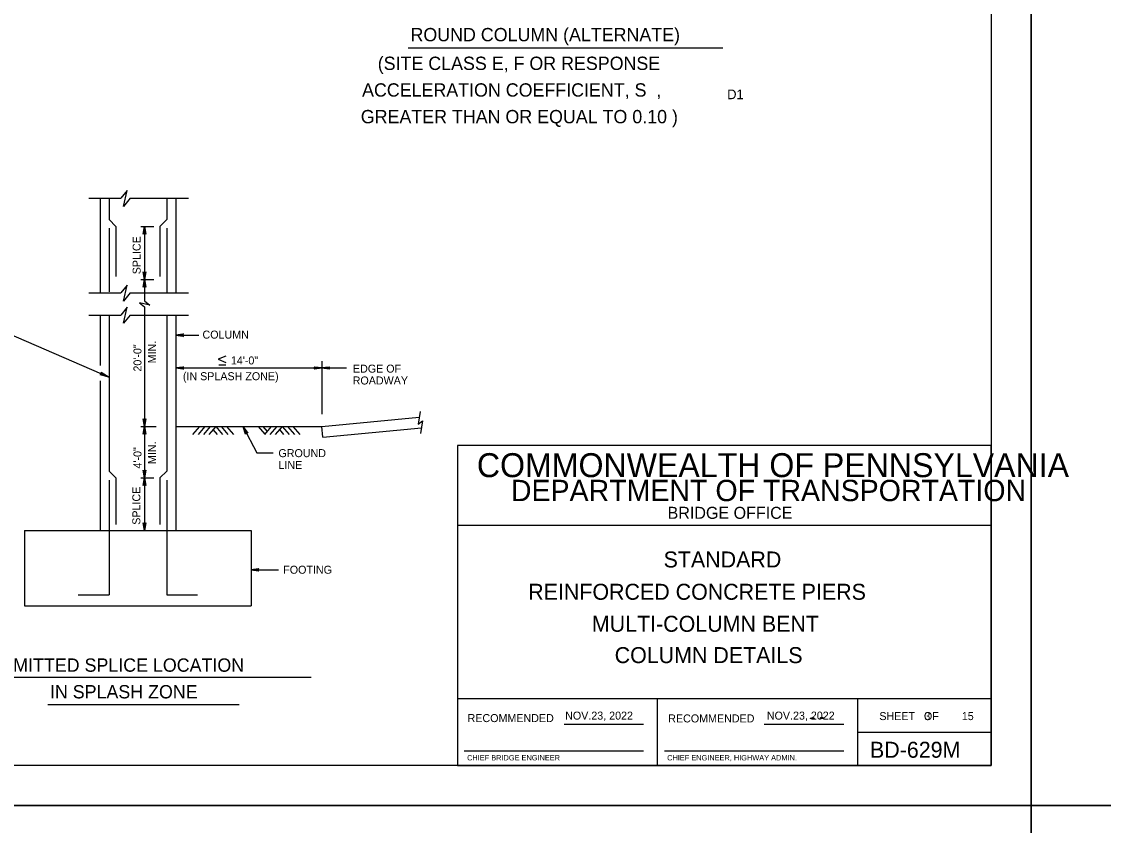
# Model space of a CAD drawing. Extents: x 646165 to 651486, y 296916 to 299292.
# Drawn here: x 648570.2 to 648975.7, y 297502.8 to 297804.3 of the extents above; entities that cross this region are included whole.
import ezdxf

# ---------------------------------------------------------------- set-up
doc = ezdxf.new("R2010")
doc.units = 0
for name, color, linetype in [('2', 7, 'Continuous'), ('51', 7, 'Continuous'), ('52', 7, 'Continuous'), ('53', 7, 'Continuous'), ('54', 7, 'Continuous'), ('60', 7, 'Continuous'), ('DATES', 7, 'Continuous'), ('PLT-BNDY', 7, 'Continuous'), ('SIGNATORY TITLES', 7, 'Continuous')]:
    doc.layers.add(name, color=color, linetype=linetype)

msp = doc.modelspace()

# ---------------------------------------------------------------- linework, layer by layer
at = {"layer": '2'}
for p, q in [((648933.59, 298089.25), (648933.59, 297525.25)), ((648933.59, 297645.25), (648733.59, 297645.25)), ((648733.59, 297645.25), (648733.59, 297525.25)), ((648933.59, 297525.25), (648933.59, 297645.25)), ((648933.59, 297615.25), (648733.59, 297615.25)), ((648933.59, 297550.25), (648733.59, 297550.25)), ((648808.59, 297525.25), (648808.59, 297550.25)), ((648883.59, 297550.25), (648883.59, 297525.25)), ((648773.56, 297540.75), (648803.32, 297540.75)), ((648848.56, 297540.75), (648878.46, 297540.75)), ((648883.59, 297537.75), (648933.59, 297537.75)), ((648736.09, 297530.75), (648803.32, 297530.75)), ((648811.22, 297530.75), (648878.46, 297530.75)), ((648933.59, 297525.25), (648147.59, 297525.25)), ((648733.59, 297525.25), (648933.59, 297525.25))]:
    msp.add_line(p, q, dxfattribs=at)
at = {"layer": '51'}
for p, q in [((648599.6, 297738.02), (648599.6, 297702.47)), ((648624.59, 297738.02), (648624.59, 297729.99)), ((648627.94, 297738.02), (648627.94, 297702.47)), ((648605.53, 297727.4), (648605.53, 297708.68)), ((648622, 297727.4), (648622, 297708.68)), ((648599.6, 297694.2), (648599.6, 297675.3)), ((648627.94, 297694.2), (648627.94, 297613.4)), ((648599.6, 297669.46), (648599.6, 297613.4)), ((648605.53, 297633.1), (648605.53, 297615.57)), ((648622, 297633.1), (648622, 297615.57)), ((648571.26, 297613.4), (648656.27, 297613.4)), ((648571.26, 297613.4), (648571.26, 297585.09)), ((648656.27, 297613.4), (648656.27, 297585.09)), ((648571.26, 297585.09), (648656.27, 297585.09))]:
    msp.add_line(p, q, dxfattribs=at)
at = {"layer": '52'}
for p, q in [((648595.37, 297738.02), (648607.4, 297738.02)), ((648610.91, 297738.02), (648632.78, 297738.02)), ((648614.83, 297727.4), (648619.72, 297727.4)), ((648616.24, 297727.4), (648616.24, 297707.49)), ((648614.83, 297707.49), (648619.72, 297707.49)), ((648616.24, 297707.49), (648616.24, 297699.56)), ((648595.37, 297702.47), (648607.4, 297702.47)), ((648610.91, 297702.47), (648632.78, 297702.47)), ((648616.24, 297697.23), (648616.24, 297652.37)), ((648595.37, 297694.2), (648607.4, 297694.2)), ((648610.91, 297694.2), (648632.78, 297694.2)), ((648627.94, 297686.68), (648636.63, 297686.68)), ((648644.11, 297675.58), (648646.74, 297675.58)), ((648682.69, 297676.89), (648682.69, 297657.05)), ((648627.94, 297674.35), (648682.69, 297674.35)), ((648682.69, 297674.35), (648692, 297674.35)), ((648614.83, 297652.37), (648620.66, 297652.37)), ((648616.24, 297652.37), (648616.24, 297633.1)), ((648627.94, 297652.37), (648682.69, 297652.37)), ((648658.39, 297642.47), (648664.46, 297642.47)), ((648614.83, 297633.1), (648619.72, 297633.1)), ((648616.24, 297633.1), (648616.24, 297613.4)), ((648656.27, 297598.65), (648666.43, 297598.65))]:
    msp.add_line(p, q, dxfattribs=at)
for points in [[(648610.91, 297738.02), (648608.38, 297734.96), (648609.76, 297740.95), (648607.4, 297738.02)], [(648610.91, 297702.47), (648608.38, 297699.41), (648609.76, 297705.4), (648607.4, 297702.47)], [(648616.24, 297699.56), (648618.27, 297697.88), (648614.3, 297698.79), (648616.24, 297697.23)], [(648610.91, 297694.2), (648608.38, 297691.13), (648609.76, 297697.13), (648607.4, 297694.2)]]:
    msp.add_lwpolyline(points, dxfattribs=at)
at = {"layer": '53'}
for p, q in [((648715.1, 297794.38), (648833.1, 297794.38)), ((648551.86, 297558.39), (648678.74, 297558.39)), ((648579.96, 297548.05), (648651.77, 297548.05))]:
    msp.add_line(p, q, dxfattribs=at)
at = {"layer": '54'}
for p, q in [((648602.94, 297738.02), (648602.94, 297729.99)), ((648602.94, 297729.99), (648605.53, 297727.4)), ((648624.59, 297729.99), (648622, 297727.4)), ((648602.94, 297726.74), (648602.94, 297702.85)), ((648624.59, 297726.74), (648624.59, 297702.47)), ((648602.94, 297694.2), (648602.94, 297635.69)), ((648624.59, 297694.2), (648624.59, 297635.69)), ((648565.3, 297687.33), (648602.94, 297670.9)), ((648682.69, 297652.37), (648719.16, 297655.83)), ((648636.83, 297652.35), (648634.26, 297649.41)), ((648638.87, 297652.37), (648636.3, 297649.41)), ((648640.91, 297652.37), (648638.33, 297649.41)), ((648642.94, 297652.37), (648640.36, 297649.41)), ((648641.91, 297651.2), (648643.47, 297649.41)), ((648642.92, 297652.37), (648645.5, 297649.41)), ((648644.96, 297652.37), (648647.53, 297649.41)), ((648647, 297652.35), (648649.56, 297649.41)), ((648653.18, 297652.25), (648658.39, 297642.47)), ((648658.9, 297652.37), (648661.34, 297649.57)), ((648660.62, 297652.37), (648662.2, 297650.56)), ((648663.78, 297652.37), (648661.2, 297649.41)), ((648665.81, 297652.37), (648663.23, 297649.41)), ((648667.84, 297652.37), (648665.26, 297649.41)), ((648666.82, 297651.2), (648668.38, 297649.41)), ((648667.83, 297652.37), (648670.41, 297649.41)), ((648669.86, 297652.37), (648672.44, 297649.41)), ((648671.9, 297652.35), (648674.47, 297649.41)), ((648683.07, 297648.42), (648682.69, 297652.37)), ((648683.07, 297648.42), (648720.06, 297651.93)), ((648602.94, 297635.69), (648605.53, 297633.1)), ((648624.59, 297635.69), (648622, 297633.1)), ((648602.94, 297632.22), (648602.94, 297589.23)), ((648624.59, 297632.22), (648624.59, 297589.23)), ((648591.41, 297589.23), (648602.94, 297589.23)), ((648624.59, 297589.23), (648636.12, 297589.23))]:
    msp.add_line(p, q, dxfattribs=at)
for points in [[(648615.9, 297724.67), (648616.1, 297724.78), (648616.24, 297727.4), (648615.9, 297724.67), (648615.78, 297724.53), (648616.24, 297727.4), (648616.37, 297724.78), (648616.56, 297724.68), (648616.24, 297727.4), (648616.7, 297724.53), (648616.56, 297724.68)], [(648616.58, 297710.21), (648616.38, 297710.11), (648616.24, 297707.49), (648616.58, 297710.21), (648616.7, 297710.35), (648616.24, 297707.49), (648616.11, 297710.11), (648615.92, 297710.21), (648616.24, 297707.49), (648615.78, 297710.35), (648615.92, 297710.21)], [(648615.9, 297704.77), (648616.1, 297704.87), (648616.24, 297707.49), (648615.9, 297704.77), (648615.78, 297704.63), (648616.24, 297707.49), (648616.37, 297704.87), (648616.56, 297704.77), (648616.24, 297707.49), (648616.7, 297704.63), (648616.56, 297704.77)], [(648630.66, 297686.33), (648630.56, 297686.53), (648627.94, 297686.68), (648630.66, 297686.33), (648630.8, 297686.21), (648627.94, 297686.68), (648630.56, 297686.8), (648630.65, 297687), (648627.94, 297686.68), (648630.8, 297687.13), (648630.65, 297687)], [(648646.74, 297678.83), (648643.87, 297677.61), (648646.74, 297676.39)], [(648630.66, 297674.01), (648630.56, 297674.21), (648627.94, 297674.35), (648630.66, 297674.01), (648630.8, 297673.89), (648627.94, 297674.35), (648630.56, 297674.48), (648630.65, 297674.68), (648627.94, 297674.35), (648630.8, 297674.81), (648630.65, 297674.68)], [(648679.97, 297674.7), (648680.07, 297674.5), (648682.69, 297674.35), (648679.97, 297674.7), (648679.83, 297674.82), (648682.69, 297674.35), (648680.07, 297674.23), (648679.97, 297674.03), (648682.69, 297674.35), (648679.83, 297673.9), (648679.97, 297674.03)], [(648685.42, 297674.01), (648685.31, 297674.21), (648682.69, 297674.35), (648685.42, 297674.01), (648685.55, 297673.89), (648682.69, 297674.35), (648685.31, 297674.48), (648685.41, 297674.68), (648682.69, 297674.35), (648685.55, 297674.81), (648685.41, 297674.68)], [(648600.11, 297672.58), (648600.13, 297672.31), (648602.94, 297670.9), (648600.11, 297672.58), (648600.02, 297672.78), (648602.94, 297670.9), (648600, 297672.01), (648599.8, 297671.84), (648602.94, 297670.9), (648599.58, 297671.77), (648599.8, 297671.84)], [(648616.58, 297655.09), (648616.38, 297654.99), (648616.24, 297652.37), (648616.58, 297655.09), (648616.7, 297655.23), (648616.24, 297652.37), (648616.11, 297654.99), (648615.92, 297655.08), (648616.24, 297652.37), (648615.78, 297655.23), (648615.92, 297655.08)], [(648719.61, 297657.99), (648718.81, 297653.29), (648720.5, 297654.51), (648719.69, 297649.73)], [(648615.9, 297649.64), (648616.1, 297649.74), (648616.24, 297652.37), (648615.9, 297649.64), (648615.78, 297649.5), (648616.24, 297652.37), (648616.37, 297649.75), (648616.56, 297649.65), (648616.24, 297652.37), (648616.7, 297649.5), (648616.56, 297649.65)], [(648654.16, 297649.69), (648654.28, 297649.87), (648653.18, 297652.25), (648654.16, 297649.69), (648654.12, 297649.51), (648653.18, 297652.25), (648654.53, 297650), (648654.74, 297650.01), (648653.18, 297652.25), (648654.93, 297649.94), (648654.74, 297650.01)], [(648616.58, 297635.82), (648616.38, 297635.72), (648616.24, 297633.1), (648616.58, 297635.82), (648616.7, 297635.96), (648616.24, 297633.1), (648616.11, 297635.72), (648615.92, 297635.81), (648616.24, 297633.1), (648615.78, 297635.96), (648615.92, 297635.81)], [(648615.9, 297630.37), (648616.1, 297630.47), (648616.24, 297633.1), (648615.9, 297630.37), (648615.78, 297630.23), (648616.24, 297633.1), (648616.37, 297630.48), (648616.56, 297630.38), (648616.24, 297633.1), (648616.7, 297630.23), (648616.56, 297630.38)], [(648616.58, 297616.12), (648616.38, 297616.02), (648616.24, 297613.4), (648616.58, 297616.12), (648616.7, 297616.26), (648616.24, 297613.4), (648616.11, 297616.02), (648615.92, 297616.11), (648616.24, 297613.4), (648615.78, 297616.26), (648615.92, 297616.11)], [(648659, 297598.3), (648658.89, 297598.5), (648656.27, 297598.65), (648659, 297598.3), (648659.14, 297598.18), (648656.27, 297598.65), (648658.89, 297598.78), (648658.99, 297598.97), (648656.27, 297598.65), (648659.14, 297599.1), (648658.99, 297598.97)]]:
    msp.add_lwpolyline(points, dxfattribs=at)
at = {"layer": '60'}
for points in [[(648865.78, 297542.84), (648866.75, 297543.18), (648867.46, 297542.85)], [(648869.39, 297542.84), (648869.84, 297543.21), (648870.67, 297543.16), (648870.81, 297542.83), (648870.28, 297542.86)]]:
    msp.add_lwpolyline(points, close=True, dxfattribs=at)
at = {"layer": 'PLT-BNDY'}
for points in [[(648107.59, 298104.25), (648948.59, 298104.25), (648948.59, 297510.25), (648107.59, 297510.25)], [(648948.59, 298104.25), (649789.59, 298104.25), (649789.59, 297510.25), (648948.59, 297510.25)], [(648107.59, 297510.25), (648948.59, 297510.25), (648948.59, 296916.25), (648107.59, 296916.25)], [(648948.59, 297510.25), (649789.59, 297510.25), (649789.59, 296916.25), (648948.59, 296916.25)]]:
    msp.add_lwpolyline(points, close=True, dxfattribs=at)

# ---------------------------------------------------------------- texts
at = {"layer": '2'}
for s, height, p in [('COMMONWEALTH OF PENNSYLVANIA', 9, (648740.84, 297633.38)), ('DEPARTMENT OF TRANSPORTATION', 8.0003, (648753.59, 297624.38)), ('BRIDGE OFFICE', 4.5, (648812.34, 297617.75)), ('STANDARD', 6, (648810.84, 297599.5)), ('REINFORCED CONCRETE PIERS', 6, (648760.09, 297587.38)), ('MULTI-COLUMN BENT', 6, (648783.95, 297575.37)), ('COLUMN DETAILS', 6, (648792.5, 297563.62)), ('SHEET   OF  ', 3, (648891.72, 297542.25)), ('3', 3, (648908.59, 297542.25)), ('15', 3, (648922.64, 297542.25)), ('BD-629M', 6, (648888.22, 297528.12))]:
    msp.add_text(s, height=height, dxfattribs=at).set_placement(p)
for p in [(648737.36, 297541.5), (648812.58, 297541.37)]:
    msp.add_text('RECOMMENDED', height=3, rotation=360, dxfattribs=at).set_placement(p)
at = {"layer": '53'}
for s, height, p in [('ROUND COLUMN (ALTERNATE)', 5, (648715.95, 297796.89)), ('(SITE CLASS E, F OR RESPONSE', 5, (648703.68, 297786.13)), ('ACCELERATION COEFFICIENT, S  ,', 5, (648697.8, 297776.13)), ('D1', 3.63, (648834.67, 297775.17)), ('GREATER THAN OR EQUAL TO 0.10 )', 5, (648697.32, 297766.13)), ('COLUMN', 3, (648637.98, 297685.36)), ('14\'-0"', 3, (648648.62, 297675.67)), ('EDGE OF', 3, (648694.38, 297672.59)), ('(IN SPLASH ZONE)', 3, (648630.63, 297669.75)), ('ROADWAY', 3, (648694.29, 297668.15)), ('GROUND', 3, (648666.45, 297640.89)), ('LINE', 3, (648666.45, 297636.45)), ('FOOTING', 3, (648668.25, 297597.15)), ('PERMITTED SPLICE LOCATION', 5, (648553.27, 297560.38)), ('IN SPLASH ZONE', 5, (648580.79, 297550.38))]:
    msp.add_text(s, height=height, dxfattribs=at).set_placement(p)
for s, p in [('SPLICE', (648614.78, 297709.49)), ('20\'-0"', (648615.1, 297672.99)), ('MIN.', (648620.56, 297676.07)), ('MIN.', (648620.56, 297638.3)), ('4\'-0"', (648615.11, 297636.63)), ('SPLICE', (648614.68, 297615.53))]:
    msp.add_text(s, height=3, rotation=90, dxfattribs=at).set_placement(p)
at = {"layer": 'DATES'}
for p in [(648773.93, 297542.43), (648849.55, 297542.43)]:
    msp.add_text('NOV.23, 2022', height=3, dxfattribs=at).set_placement(p)
at = {"layer": 'SIGNATORY TITLES'}
for s, p in [('CHIEF BRIDGE ENGINEER', (648737.18, 297527.12)), ('CHIEF ENGINEER, HIGHWAY ADMIN.', (648812.18, 297527.12))]:
    msp.add_text(s, height=2, dxfattribs=at).set_placement(p)

doc.saveas('drawing.dxf')
